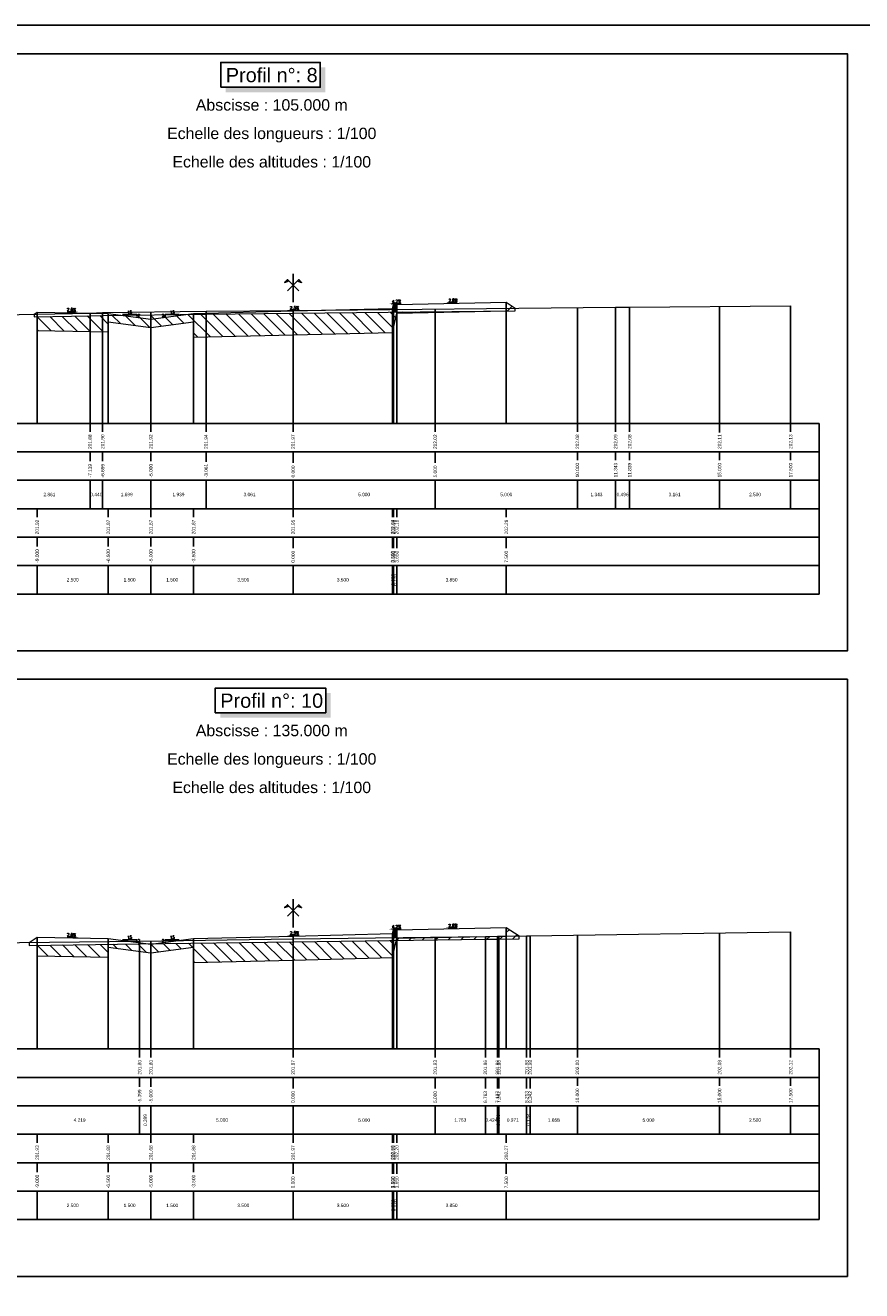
# Model space of a CAD drawing. Extents: x 1616800 to 1632437, y 2248456 to 2251974.
# Tile 360 of 399: x 1621890 to 1622185, y 2250229 to 2250674. Entities that reach past the tile are written whole.
import ezdxf
from ezdxf.enums import TextEntityAlignment as Align

# ---------------------------------------------------------------- set-up
doc = ezdxf.new("R2010")
doc.units = 0
doc.header["$LTSCALE"] = 2
doc.header["$PDMODE"] = 3
doc.header["$PDSIZE"] = 0.2
doc.layers.get('0').update_dxf_attribs({"linetype": 'CONTINUOUS'})
doc.layers.get('Defpoints').update_dxf_attribs({"linetype": 'CONTINUOUS'})
for name, color, linetype in [('X-PAP-PL_PT_1_Basse', 7, 'CONTINUOUS'), ('X-PAP-PL_PT_1_Bordure_T2', 7, 'CONTINUOUS'), ('X-PAP-PL_PT_1_Construction', 7, 'CONTINUOUS'), ('X-PAP-PL_PT_1_CotationsPentes', 7, 'CONTINUOUS'), ('X-PAP-PL_PT_1_FF', 7, 'CONTINUOUS'), ('X-PAP-PL_PT_1_Hachures', 7, 'CONTINUOUS'), ('X-PAP-PL_PT_1_MiseEnPage', 7, 'CONTINUOUS'), ('X-PAP-PL_PT_1_Ombrage', 7, 'CONTINUOUS'), ('X-PAP-PL_PT_1_PR', 7, 'CONTINUOUS'), ('X-PAP-PL_PT_1_Rappel', 7, 'CONTINUOUS'), ('X-PAP-PL_PT_1_Talus', 7, 'CONTINUOUS'), ('X-PAP-PL_PT_1_Textes', 7, 'CONTINUOUS'), ('X-PAP-PL_PT_1_TN', 7, 'CONTINUOUS'), ('X-PAP-PL_PT_1_TN décapé', 7, 'CONTINUOUS')]:
    doc.layers.add(name, color=color, linetype=linetype)
doc.styles.add('ARIAL-GRAS', font='arial.ttf')
doc.styles.add('COVA_COTATION', font='txt.shx')
doc.dimstyles.new('COVA_FLECHE0', dxfattribs={"dimtxt": 1, "dimasz": 1, "dimexe": 1, "dimexo": 0.625, "dimgap": 0.3, "dimtad": 1, "dimdec": 3, "dimzin": 0, "dimdsep": 46, "dimtxsty": 'COVA_COTATION', "dimblk2": 'NONE', "dimsah": 1, "dimcen": 0.09, "dimse1": 1, "dimse2": 1, "dimclrd": 7, "dimclrt": 7, "dimadec": 0, "dimazin": 0, "dimtfac": 1, "dimtdec": 4, "dimtofl": 0, "dimtmove": 2, "dimatfit": 3, "dimfxl": 1, "dimtolj": 1, "dimtzin": 0, "dimarcsym": 0})

# ---------------------------------------------------------------- blocks, each defined once
blk = doc.blocks.new('CovPrTrAxe')
blk.add_line((0, 0), (0, 1))
for points in [[(0.2, 0.4), (-0.2, 0.8), (-0.3, 0.7), (-0.15, 0.75)], [(-0.2, 0.4), (0.2, 0.8), (0.3, 0.7), (0.15, 0.75)]]:
    blk.add_lwpolyline(points)
blk = doc.blocks.new('*D394')
at = {"layer": 'Defpoints', "color": 0, "transparency": 16777216}
for p in [(1621905.01, 2250573.03), (1621905.02, 2250573.33), (1621909.04, 2250572.95)]:
    blk.add_point(p, dxfattribs=at)
at = {"layer": 'X-PAP-PL_PT_1_CotationsPentes', "color": 7, "lineweight": -2, "transparency": 16777216}
blk.add_line((1621908.05, 2250573.27), (1621905.02, 2250573.33), dxfattribs=at)
at = {"layer": 'X-PAP-PL_PT_1_CotationsPentes', "color": 7, "transparency": 16777216}
blk.add_solid([(1621908.05, 2250573.44), (1621908.05, 2250573.11), (1621909.05, 2250573.25)], dxfattribs=at)
at = {"layer": 'X-PAP-PL_PT_1_CotationsPentes', "color": 7, "transparency": 16777216, "insert": (1621906.55, 2250574.1), "char_height": 1, "attachment_point": 5, "rotation": 358.8542, "style": 'COVA_COTATION'}
blk.add_mtext('\\A1;2.0%', dxfattribs=at)
blk = doc.blocks.new('_None')
blk = doc.blocks.new('*D395')
at = {"layer": 'Defpoints', "color": 0, "transparency": 16777216}
for p in [(1621982.43, 2250573.57), (1621986.62, 2250573.97), (1621986.63, 2250573.67)]:
    blk.add_point(p, dxfattribs=at)
at = {"layer": 'X-PAP-PL_PT_1_CotationsPentes', "color": 7, "lineweight": -2, "transparency": 16777216}
blk.add_line((1621983.42, 2250573.89), (1621986.62, 2250573.97), dxfattribs=at)
at = {"layer": 'X-PAP-PL_PT_1_CotationsPentes', "color": 7, "transparency": 16777216}
blk.add_solid([(1621983.42, 2250574.06), (1621983.43, 2250573.72), (1621982.42, 2250573.87)], dxfattribs=at)
at = {"layer": 'X-PAP-PL_PT_1_CotationsPentes', "color": 7, "transparency": 16777216, "insert": (1621985, 2250574.73), "char_height": 1, "attachment_point": 5, "rotation": 1.4321, "style": 'COVA_COTATION'}
blk.add_mtext('\\A1;2.5%', dxfattribs=at)
blk = doc.blocks.new('*D396')
at = {"layer": 'Defpoints', "color": 0, "transparency": 16777216}
for p in [(1622018.33, 2250575.78), (1622022.51, 2250576.26), (1622022.53, 2250575.96)]:
    blk.add_point(p, dxfattribs=at)
at = {"layer": 'X-PAP-PL_PT_1_CotationsPentes', "color": 7, "lineweight": -2, "transparency": 16777216}
blk.add_line((1622019.32, 2250576.12), (1622022.51, 2250576.26), dxfattribs=at)
at = {"layer": 'X-PAP-PL_PT_1_CotationsPentes', "color": 7, "transparency": 16777216}
blk.add_solid([(1622019.31, 2250576.29), (1622019.32, 2250575.96), (1622018.32, 2250576.08)], dxfattribs=at)
at = {"layer": 'X-PAP-PL_PT_1_CotationsPentes', "color": 7, "transparency": 16777216, "insert": (1622020.88, 2250576.99), "char_height": 1, "attachment_point": 5, "rotation": 2.3859, "style": 'COVA_COTATION'}
blk.add_mtext('\\A1;4.2%', dxfattribs=at)
blk = doc.blocks.new('*D397')
at = {"layer": 'Defpoints', "color": 0, "transparency": 16777216}
for p in [(1622038.26, 2250576.24), (1622042.29, 2250576.62), (1622042.29, 2250576.32)]:
    blk.add_point(p, dxfattribs=at)
at = {"layer": 'X-PAP-PL_PT_1_CotationsPentes', "color": 7, "lineweight": -2, "transparency": 16777216}
blk.add_line((1622039.26, 2250576.56), (1622042.29, 2250576.62), dxfattribs=at)
at = {"layer": 'X-PAP-PL_PT_1_CotationsPentes', "color": 7, "transparency": 16777216}
blk.add_solid([(1622039.25, 2250576.72), (1622039.26, 2250576.39), (1622038.26, 2250576.54)], dxfattribs=at)
at = {"layer": 'X-PAP-PL_PT_1_CotationsPentes', "color": 7, "transparency": 16777216, "insert": (1622040.76, 2250577.39), "char_height": 1, "attachment_point": 5, "rotation": 1.1458, "style": 'COVA_COTATION'}
blk.add_mtext('\\A1;2.0%', dxfattribs=at)
blk = doc.blocks.new('*D402')
at = {"layer": 'Defpoints', "color": 0, "transparency": 16777216}
for p in [(1621905.01, 2250353.17), (1621905.02, 2250353.47), (1621909.04, 2250353.09)]:
    blk.add_point(p, dxfattribs=at)
at = {"layer": 'X-PAP-PL_PT_1_CotationsPentes', "color": 7, "lineweight": -2, "transparency": 16777216}
blk.add_line((1621908.05, 2250353.41), (1621905.02, 2250353.47), dxfattribs=at)
at = {"layer": 'X-PAP-PL_PT_1_CotationsPentes', "color": 7, "transparency": 16777216}
blk.add_solid([(1621908.05, 2250353.58), (1621908.05, 2250353.24), (1621909.05, 2250353.39)], dxfattribs=at)
at = {"layer": 'X-PAP-PL_PT_1_CotationsPentes', "color": 7, "transparency": 16777216, "insert": (1621906.55, 2250354.24), "char_height": 1, "attachment_point": 5, "rotation": 358.8542, "style": 'COVA_COTATION'}
blk.add_mtext('\\A1;2.0%', dxfattribs=at)
blk = doc.blocks.new('*D403')
at = {"layer": 'Defpoints', "color": 0, "transparency": 16777216}
for p in [(1621982.43, 2250353.7), (1621986.62, 2250354.11), (1621986.63, 2250353.81)]:
    blk.add_point(p, dxfattribs=at)
at = {"layer": 'X-PAP-PL_PT_1_CotationsPentes', "color": 7, "lineweight": -2, "transparency": 16777216}
blk.add_line((1621983.42, 2250354.03), (1621986.62, 2250354.11), dxfattribs=at)
at = {"layer": 'X-PAP-PL_PT_1_CotationsPentes', "color": 7, "transparency": 16777216}
blk.add_solid([(1621983.42, 2250354.19), (1621983.43, 2250353.86), (1621982.42, 2250354)], dxfattribs=at)
at = {"layer": 'X-PAP-PL_PT_1_CotationsPentes', "color": 7, "transparency": 16777216, "insert": (1621985, 2250354.87), "char_height": 1, "attachment_point": 5, "rotation": 1.4321, "style": 'COVA_COTATION'}
blk.add_mtext('\\A1;2.5%', dxfattribs=at)
blk = doc.blocks.new('*D404')
at = {"layer": 'Defpoints', "color": 0, "transparency": 16777216}
for p in [(1622022.51, 2250356.39), (1622018.33, 2250355.92), (1622022.53, 2250356.09)]:
    blk.add_point(p, dxfattribs=at)
at = {"layer": 'X-PAP-PL_PT_1_CotationsPentes', "color": 7, "lineweight": -2, "transparency": 16777216}
blk.add_line((1622019.32, 2250356.26), (1622022.51, 2250356.39), dxfattribs=at)
at = {"layer": 'X-PAP-PL_PT_1_CotationsPentes', "color": 7, "transparency": 16777216}
blk.add_solid([(1622019.31, 2250356.42), (1622019.32, 2250356.09), (1622018.32, 2250356.22)], dxfattribs=at)
at = {"layer": 'X-PAP-PL_PT_1_CotationsPentes', "color": 7, "transparency": 16777216, "insert": (1622020.88, 2250357.12), "char_height": 1, "attachment_point": 5, "rotation": 2.3859, "style": 'COVA_COTATION'}
blk.add_mtext('\\A1;4.2%', dxfattribs=at)
blk = doc.blocks.new('*D405')
at = {"layer": 'Defpoints', "color": 0, "transparency": 16777216}
for p in [(1622038.26, 2250356.37), (1622042.29, 2250356.75), (1622042.29, 2250356.45)]:
    blk.add_point(p, dxfattribs=at)
at = {"layer": 'X-PAP-PL_PT_1_CotationsPentes', "color": 7, "lineweight": -2, "transparency": 16777216}
blk.add_line((1622039.26, 2250356.69), (1622042.29, 2250356.75), dxfattribs=at)
at = {"layer": 'X-PAP-PL_PT_1_CotationsPentes', "color": 7, "transparency": 16777216}
blk.add_solid([(1622039.25, 2250356.86), (1622039.26, 2250356.53), (1622038.26, 2250356.67)], dxfattribs=at)
at = {"layer": 'X-PAP-PL_PT_1_CotationsPentes', "color": 7, "transparency": 16777216, "insert": (1622040.76, 2250357.52), "char_height": 1, "attachment_point": 5, "rotation": 1.1458, "style": 'COVA_COTATION'}
blk.add_mtext('\\A1;2.0%', dxfattribs=at)

msp = doc.modelspace()

# ---------------------------------------------------------------- hatches: boundary and pattern name
at = {"layer": 'X-PAP-PL_PT_1_Hachures'}
h = msp.add_hatch(dxfattribs=at)
h.set_pattern_fill('_U', scale=0.2, angle=45.000009, style=0, pattern_type=0)
h.set_pattern_definition([(45.00001, (1621674.528, 2250664.0711), (-0.14142138, 0.14142133), [])])
h.paths.add_polyline_path([(1622019.828, 2250575.8429), (1622019.528, 2250574.4929), (1622019.528, 2250573.3929), (1622021.028, 2250573.3929), (1622021.028, 2250575.8929)])
h = msp.add_hatch(dxfattribs=at)
h.set_pattern_fill('ANSI31', color=1, style=0)
h.set_pattern_definition([(45, (1622050.717, 2250573.4867), (-2.2451, 2.2451), [])])
h.paths.add_polyline_path([(1622050.7171, 2250573.4867), (1622062.6094, 2250573.6086), (1622062.6094, 2250574.6086), (1622059.528, 2250576.6629), (1622059.528, 2250573.6629)])
h = msp.add_hatch(dxfattribs=at)
h.set_pattern_fill('ANSI31', color=1, style=0)
h.set_pattern_definition([(45, (1621893.433, 2250572.513), (-2.245, 2.245), [])])
h.paths.add_polyline_path([(1621893.4329, 2250572.5129), (1621893.4329, 2250571.5129), (1621894.528, 2250571.534), (1621894.528, 2250573.2429)])
h = msp.add_hatch(dxfattribs=at)
h.set_pattern_fill('ANSI31', color=6, angle=90, style=0)
h.set_pattern_definition([(135, (1621894.528, 2250571.534), (-2.245064, -2.245064), [])])
h.paths.add_polyline_path([(1621894.528, 2250571.534), (1621913.1407, 2250571.8928), (1621917.537, 2250572.0264), (1621953.922, 2250572.4941), (1621984.528, 2250572.8079), (1622050.7171, 2250573.4867), (1622021.028, 2250572.8929), (1622019.528, 2250566.0929), (1621984.528, 2250565.2179), (1621949.528, 2250564.3429), (1621949.528, 2250569.7429), (1621934.528, 2250567.7429), (1621919.528, 2250569.7429), (1621919.528, 2250566.2429), (1621894.528, 2250566.7429)])
h = msp.add_hatch(dxfattribs=at)
h.set_pattern_fill('ANSI31', color=1, style=0)
h.set_pattern_definition([(45, (1622020.853, 2250352.2355), (-2.24506, 2.24506), [])])
h.paths.add_polyline_path([(1622020.853, 2250352.2355), (1622052.1557, 2250352.6504), (1622056.3969, 2250352.7057), (1622056.9521, 2250352.6962), (1622064.0143, 2250352.8081), (1622064.0143, 2250353.8081), (1622059.528, 2250356.799), (1622059.528, 2250353.799), (1622021.028, 2250353.029)])
h = msp.add_hatch(dxfattribs=at)
h.set_pattern_fill('ANSI31', color=1, style=0)
h.set_pattern_definition([(45, (1621891.7356, 2250351.5174), (-2.245, 2.245), [])])
h.paths.add_polyline_path([(1621891.7356, 2250351.5174), (1621891.7356, 2250350.5174), (1621894.528, 2250350.5549), (1621894.528, 2250353.379)])
h = msp.add_hatch(dxfattribs=at)
h.set_pattern_fill('ANSI31', color=6, angle=90, style=0)
h.set_pattern_definition([(135, (1621894.528, 2250350.555), (-2.245064, -2.245064), [])])
h.paths.add_polyline_path([(1621894.528, 2250350.5549), (1621930.5402, 2250351.0384), (1621984.528, 2250351.754), (1622020.853, 2250352.2355), (1622019.528, 2250346.229), (1621984.528, 2250345.354), (1621949.528, 2250344.479), (1621949.528, 2250349.879), (1621934.528, 2250347.879), (1621919.528, 2250349.879), (1621919.528, 2250346.379), (1621894.528, 2250346.879)])
h = msp.add_hatch(dxfattribs=at)
h.set_pattern_fill('_U', scale=0.2, angle=45.000009, style=0, pattern_type=0)
h.set_pattern_definition([(45.00001, (1621674.528, 2250444.0711), (-0.14142138, 0.14142133), [])])
h.paths.add_polyline_path([(1622019.828, 2250355.979), (1622019.528, 2250354.629), (1622019.528, 2250353.529), (1622021.028, 2250353.529), (1622021.028, 2250356.029)])

# ---------------------------------------------------------------- linework, layer by layer
at = {"layer": 'X-PAP-PL_PT_1_Basse', "color": 7, "linetype": 'Continuous', "lineweight": 0, "flags": 128}
for points in [[(1621893.4329, 2250572.5129), (1621894.528, 2250573.2429), (1621894.528, 2250566.7429), (1621919.528, 2250566.2429), (1621919.528, 2250569.7429), (1621934.528, 2250567.7429), (1621949.528, 2250569.7429), (1621949.528, 2250564.3429), (1621984.528, 2250565.2179), (1622019.528, 2250566.0929), (1622021.028, 2250572.8929), (1622059.528, 2250573.6629), (1622059.528, 2250576.6629), (1622062.6094, 2250574.6086)], [(1621891.7356, 2250351.5174), (1621894.528, 2250353.379), (1621894.528, 2250346.879), (1621919.528, 2250346.379), (1621919.528, 2250349.879), (1621934.528, 2250347.879), (1621949.528, 2250349.879), (1621949.528, 2250344.479), (1621984.528, 2250345.354), (1622019.528, 2250346.229), (1622021.028, 2250353.029), (1622059.528, 2250353.799), (1622059.528, 2250356.799), (1622064.0143, 2250353.8081)]]:
    msp.add_lwpolyline(points, dxfattribs=at)
at = {"layer": 'X-PAP-PL_PT_1_Bordure_T2', "color": 4, "linetype": 'Continuous', "lineweight": 0, "flags": 128}
for points in [[(1622019.528, 2250574.4929), (1622019.528, 2250573.3929), (1622021.028, 2250573.3929), (1622021.028, 2250575.8929)], [(1622019.528, 2250354.629), (1622019.528, 2250353.529), (1622021.028, 2250353.529), (1622021.028, 2250356.029)]]:
    msp.add_lwpolyline(points, dxfattribs=at)
at = {"layer": 'X-PAP-PL_PT_1_Construction'}
for p, q in [((1621714.528, 2250534.0711), (1622169.528, 2250534.0711)), ((1622169.528, 2250474.0711), (1622169.528, 2250534.0711)), ((1622169.528, 2250524.0711), (1621714.528, 2250524.0711)), ((1622169.528, 2250514.0711), (1621714.528, 2250514.0711)), ((1622169.528, 2250504.0711), (1621714.528, 2250504.0711)), ((1622169.528, 2250494.0711), (1621714.528, 2250494.0711)), ((1622169.528, 2250484.0711), (1621714.528, 2250484.0711)), ((1621714.528, 2250474.0711), (1622169.528, 2250474.0711)), ((1621714.528, 2250314.0711), (1622169.528, 2250314.0711)), ((1622169.528, 2250254.0711), (1622169.528, 2250314.0711)), ((1622169.528, 2250304.0711), (1621714.528, 2250304.0711)), ((1622169.528, 2250294.0711), (1621714.528, 2250294.0711)), ((1622169.528, 2250284.0711), (1621714.528, 2250284.0711)), ((1622169.528, 2250274.0711), (1621714.528, 2250274.0711)), ((1622169.528, 2250264.0711), (1621714.528, 2250264.0711)), ((1621714.528, 2250254.0711), (1622169.528, 2250254.0711))]:
    msp.add_line(p, q, dxfattribs=at)
at = {"layer": 'X-PAP-PL_PT_1_Construction', "color": 95}
for p, q in [((1621913.1407, 2250531.1248), (1621913.1407, 2250534.0711)), ((1621917.537, 2250531.1183), (1621917.537, 2250534.0711)), ((1621934.528, 2250531.1101), (1621934.528, 2250534.0711)), ((1621953.922, 2250531.1175), (1621953.922, 2250534.0711)), ((1621984.528, 2250531.1224), (1621984.528, 2250534.0711)), ((1622034.528, 2250531.1101), (1622034.528, 2250534.0711)), ((1622084.528, 2250531.1248), (1622084.528, 2250534.0711)), ((1622097.9542, 2250531.1248), (1622097.9542, 2250534.0711)), ((1622102.9135, 2250531.1248), (1622102.9135, 2250534.0711)), ((1622134.528, 2250530.8907), (1622134.528, 2250534.0711)), ((1622159.528, 2250531.1224), (1622159.528, 2250534.0711)), ((1621913.1407, 2250520.7508), (1621913.1407, 2250524.0711)), ((1621917.537, 2250520.7508), (1621917.537, 2250524.0711)), ((1621934.528, 2250520.7442), (1621934.528, 2250524.0711)), ((1621953.922, 2250520.5167), (1621953.922, 2250524.0711)), ((1621984.528, 2250520.186), (1621984.528, 2250524.0711)), ((1622034.528, 2250520.186), (1622034.528, 2250524.0711)), ((1622084.528, 2250521.1183), (1622084.528, 2250524.0711)), ((1622097.9542, 2250521.1224), (1622097.9542, 2250524.0711)), ((1622102.9135, 2250521.1248), (1622102.9135, 2250524.0711)), ((1622134.528, 2250521.1183), (1622134.528, 2250524.0711)), ((1622159.528, 2250521.1183), (1622159.528, 2250524.0711)), ((1621913.1407, 2250504.0711), (1621913.1407, 2250514.0711)), ((1621917.537, 2250504.0711), (1621917.537, 2250514.0711)), ((1621934.528, 2250504.0711), (1621934.528, 2250514.0711)), ((1621953.922, 2250504.0711), (1621953.922, 2250514.0711)), ((1621984.528, 2250504.0711), (1621984.528, 2250514.0711)), ((1622034.528, 2250504.0711), (1622034.528, 2250514.0711)), ((1622084.528, 2250504.0711), (1622084.528, 2250514.0711)), ((1622097.9542, 2250504.0711), (1622097.9542, 2250514.0711)), ((1622102.9135, 2250504.0711), (1622102.9135, 2250514.0711)), ((1622134.528, 2250504.0711), (1622134.528, 2250514.0711)), ((1622159.528, 2250504.0711), (1622159.528, 2250514.0711)), ((1621930.5402, 2250311.1183), (1621930.5402, 2250314.0711)), ((1621934.528, 2250311.1183), (1621934.528, 2250314.0711)), ((1621984.528, 2250311.1224), (1621984.528, 2250314.0711)), ((1622034.528, 2250311.1224), (1622034.528, 2250314.0711)), ((1622052.1557, 2250311.1216), (1622052.1557, 2250314.0711)), ((1622056.3969, 2250311.1216), (1622056.3969, 2250314.0711)), ((1622056.9521, 2250311.1216), (1622056.9521, 2250314.0711)), ((1622066.6615, 2250311.1248), (1622066.6615, 2250314.0711)), ((1622067.9454, 2250311.1248), (1622067.9454, 2250314.0711)), ((1622084.528, 2250311.1183), (1622084.528, 2250314.0711)), ((1622134.528, 2250311.1248), (1622134.528, 2250314.0711)), ((1622159.528, 2250311.1101), (1622159.528, 2250314.0711)), ((1621930.5402, 2250300.7508), (1621930.5402, 2250304.0711)), ((1621934.528, 2250300.7442), (1621934.528, 2250304.0711)), ((1621984.528, 2250300.186), (1621984.528, 2250304.0711)), ((1622034.528, 2250300.186), (1622034.528, 2250304.0711)), ((1622052.1557, 2250300.1901), (1622052.1557, 2250304.0711)), ((1622056.3969, 2250300.1901), (1622056.3969, 2250304.0711)), ((1622056.9521, 2250300.1778), (1622056.9521, 2250304.0711)), ((1622066.6615, 2250300.1901), (1622066.6615, 2250304.0711)), ((1622067.9454, 2250300.1778), (1622067.9454, 2250304.0711)), ((1622084.528, 2250301.1183), (1622084.528, 2250304.0711)), ((1622134.528, 2250301.1183), (1622134.528, 2250304.0711)), ((1622159.528, 2250301.1183), (1622159.528, 2250304.0711)), ((1621930.5402, 2250284.0711), (1621930.5402, 2250294.0711)), ((1621934.528, 2250284.0711), (1621934.528, 2250294.0711)), ((1621984.528, 2250284.0711), (1621984.528, 2250294.0711)), ((1622034.528, 2250284.0711), (1622034.528, 2250294.0711)), ((1622052.1557, 2250284.0711), (1622052.1557, 2250294.0711)), ((1622056.3969, 2250284.0711), (1622056.3969, 2250294.0711)), ((1622056.9521, 2250284.0711), (1622056.9521, 2250294.0711)), ((1622066.6615, 2250284.0711), (1622066.6615, 2250294.0711)), ((1622067.9454, 2250284.0711), (1622067.9454, 2250294.0711)), ((1622084.528, 2250284.0711), (1622084.528, 2250294.0711)), ((1622134.528, 2250284.0711), (1622134.528, 2250294.0711)), ((1622159.528, 2250284.0711), (1622159.528, 2250294.0711))]:
    msp.add_line(p, q, dxfattribs=at)
at = {"layer": 'X-PAP-PL_PT_1_Construction', "color": 1}
for p, q in [((1621894.528, 2250501.1101), (1621894.528, 2250504.0711)), ((1621919.528, 2250501.1224), (1621919.528, 2250504.0711)), ((1621934.528, 2250501.1224), (1621934.528, 2250504.0711)), ((1621949.528, 2250501.1224), (1621949.528, 2250504.0711)), ((1621984.528, 2250501.1314), (1621984.528, 2250504.0711)), ((1622019.528, 2250501.1175), (1622019.528, 2250504.0711)), ((1622019.828, 2250501.1248), (1622019.828, 2250504.0711)), ((1622021.028, 2250501.1248), (1622021.028, 2250504.0711)), ((1622059.528, 2250501.1216), (1622059.528, 2250504.0711)), ((1621894.528, 2250490.7442), (1621894.528, 2250494.0711)), ((1621919.528, 2250490.7442), (1621919.528, 2250494.0711)), ((1621934.528, 2250490.7442), (1621934.528, 2250494.0711)), ((1621949.528, 2250490.7442), (1621949.528, 2250494.0711)), ((1621984.528, 2250490.186), (1621984.528, 2250494.0711)), ((1622019.528, 2250490.186), (1622019.528, 2250494.0711)), ((1622019.828, 2250490.186), (1622019.828, 2250494.0711)), ((1622021.028, 2250490.186), (1622021.028, 2250494.0711)), ((1622059.528, 2250490.186), (1622059.528, 2250494.0711)), ((1621894.528, 2250474.0711), (1621894.528, 2250484.0711)), ((1621919.528, 2250474.0711), (1621919.528, 2250484.0711)), ((1621934.528, 2250474.0711), (1621934.528, 2250484.0711)), ((1621949.528, 2250474.0711), (1621949.528, 2250484.0711)), ((1621984.528, 2250474.0711), (1621984.528, 2250484.0711)), ((1622019.528, 2250474.0711), (1622019.528, 2250484.0711)), ((1622019.828, 2250474.0711), (1622019.828, 2250484.0711)), ((1622021.028, 2250474.0711), (1622021.028, 2250484.0711)), ((1622059.528, 2250474.0711), (1622059.528, 2250484.0711)), ((1621894.528, 2250281.1224), (1621894.528, 2250284.0711)), ((1621919.528, 2250281.1248), (1621919.528, 2250284.0711)), ((1621934.528, 2250281.1248), (1621934.528, 2250284.0711)), ((1621949.528, 2250281.1248), (1621949.528, 2250284.0711)), ((1621984.528, 2250281.1224), (1621984.528, 2250284.0711)), ((1622019.528, 2250281.1216), (1622019.528, 2250284.0711)), ((1622019.828, 2250281.1248), (1622019.828, 2250284.0711)), ((1622021.028, 2250281.1183), (1622021.028, 2250284.0711)), ((1622059.528, 2250281.1224), (1622059.528, 2250284.0711)), ((1621894.528, 2250270.7442), (1621894.528, 2250274.0711)), ((1621919.528, 2250270.7442), (1621919.528, 2250274.0711)), ((1621934.528, 2250270.7442), (1621934.528, 2250274.0711)), ((1621949.528, 2250270.7442), (1621949.528, 2250274.0711)), ((1621984.528, 2250270.186), (1621984.528, 2250274.0711)), ((1622019.528, 2250270.186), (1622019.528, 2250274.0711)), ((1622019.828, 2250270.186), (1622019.828, 2250274.0711)), ((1622021.028, 2250270.186), (1622021.028, 2250274.0711)), ((1622059.528, 2250270.186), (1622059.528, 2250274.0711)), ((1621894.528, 2250254.0711), (1621894.528, 2250264.0711)), ((1621919.528, 2250254.0711), (1621919.528, 2250264.0711)), ((1621934.528, 2250254.0711), (1621934.528, 2250264.0711)), ((1621949.528, 2250254.0711), (1621949.528, 2250264.0711)), ((1621984.528, 2250254.0711), (1621984.528, 2250264.0711)), ((1622019.528, 2250254.0711), (1622019.528, 2250264.0711)), ((1622019.828, 2250254.0711), (1622019.828, 2250264.0711)), ((1622021.028, 2250254.0711), (1622021.028, 2250264.0711)), ((1622059.528, 2250254.0711), (1622059.528, 2250264.0711))]:
    msp.add_line(p, q, dxfattribs=at)
at = {"layer": 'X-PAP-PL_PT_1_Construction', "flags": 128}
for points in [[(1621674.528, 2250664.0711), (1622179.528, 2250664.0711), (1622179.528, 2250454.0711), (1621674.528, 2250454.0711)], [(1621674.528, 2250444.0711), (1622179.528, 2250444.0711), (1622179.528, 2250234.0711), (1621674.528, 2250234.0711)]]:
    msp.add_lwpolyline(points, close=True, dxfattribs=at)
at = {"layer": 'X-PAP-PL_PT_1_CotationsPentes', "color": 7}
for p, q in [((1621929.528, 2250572.3789), (1621924.528, 2250572.3789)), ((1621929.528, 2250571.7122), (1621929.528, 2250572.3789)), ((1621944.528, 2250572.3789), (1621939.528, 2250572.3789)), ((1621939.528, 2250572.3789), (1621939.528, 2250571.7122)), ((1621929.528, 2250352.515), (1621924.528, 2250352.515)), ((1621929.528, 2250351.8483), (1621929.528, 2250352.515)), ((1621944.528, 2250352.515), (1621939.528, 2250352.515)), ((1621939.528, 2250352.515), (1621939.528, 2250351.8483))]:
    msp.add_line(p, q, dxfattribs=at)
at = {"layer": 'X-PAP-PL_PT_1_FF', "color": 7, "linetype": 'Continuous', "lineweight": 0, "flags": 128}
for points in [[(1621894.528, 2250573.2429), (1621894.528, 2250566.7429), (1621919.528, 2250566.2429), (1621919.528, 2250569.7429), (1621934.528, 2250567.7429), (1621949.528, 2250569.7429), (1621949.528, 2250564.3429), (1621984.528, 2250565.2179), (1622019.528, 2250566.0929), (1622021.028, 2250572.8929), (1622059.528, 2250573.6629), (1622059.528, 2250576.6629)], [(1621894.528, 2250353.379), (1621894.528, 2250346.879), (1621919.528, 2250346.379), (1621919.528, 2250349.879), (1621934.528, 2250347.879), (1621949.528, 2250349.879), (1621949.528, 2250344.479), (1621984.528, 2250345.354), (1622019.528, 2250346.229), (1622021.028, 2250353.029), (1622059.528, 2250353.799), (1622059.528, 2250356.799)]]:
    msp.add_lwpolyline(points, dxfattribs=at)
at = {"layer": 'X-PAP-PL_PT_1_MiseEnPage', "flags": 128}
msp.add_lwpolyline([(1621664.528, 2250674.0711), (1622852.528, 2250674.0711), (1622852.528, 2249834.0711), (1621664.528, 2249834.0711)], close=True, dxfattribs=at)
at = {"layer": 'X-PAP-PL_PT_1_Ombrage', "flags": 128}
for points in [[(1621959.1108, 2250652.3033), (1621994.0993, 2250652.3033), (1621994.0993, 2250661.0094), (1621959.1108, 2250661.0094), (1621959.1108, 2250652.3033)], [(1621957.1685, 2250432.3033), (1621996.0144, 2250432.3033), (1621996.0144, 2250441.0094), (1621957.1685, 2250441.0094), (1621957.1685, 2250432.3033)]]:
    msp.add_lwpolyline(points, dxfattribs=at)
at = {"layer": 'X-PAP-PL_PT_1_Ombrage', "color": 7}
for points in [[(1621994.0993, 2250652.3033), (1621994.0993, 2250659.2416), (1621995.8671, 2250650.5356), (1621995.8671, 2250659.2416)], [(1621960.8786, 2250652.3033), (1621994.0993, 2250652.3033), (1621960.8786, 2250650.5356), (1621995.8671, 2250650.5356)], [(1621996.0144, 2250432.3033), (1621996.0144, 2250439.2416), (1621997.7821, 2250430.5356), (1621997.7821, 2250439.2416)], [(1621958.9362, 2250432.3033), (1621996.0144, 2250432.3033), (1621958.9362, 2250430.5356), (1621997.7821, 2250430.5356)]]:
    msp.add_solid(points, dxfattribs=at)
at = {"layer": 'X-PAP-PL_PT_1_PR', "color": 7, "linetype": 'Continuous', "lineweight": 0, "flags": 128}
for points in [[(1621894.528, 2250573.2429), (1621919.528, 2250572.7429), (1621934.528, 2250570.7429), (1621949.528, 2250572.7429), (1621984.528, 2250573.6179), (1622019.528, 2250574.4929), (1622019.828, 2250575.8429), (1622021.028, 2250575.8929), (1622059.528, 2250576.6629)], [(1621894.528, 2250353.379), (1621919.528, 2250352.879), (1621934.528, 2250350.879), (1621949.528, 2250352.879), (1621984.528, 2250353.754), (1622019.528, 2250354.629), (1622019.828, 2250355.979), (1622021.028, 2250356.029), (1622059.528, 2250356.799)]]:
    msp.add_lwpolyline(points, dxfattribs=at)
at = {"layer": 'X-PAP-PL_PT_1_Rappel', "color": 1, "linetype": 'Continuous'}
for p, q in [((1622019.528, 2250534.0711), (1622019.528, 2250574.4929)), ((1622019.828, 2250534.0711), (1622019.828, 2250575.8429)), ((1622021.028, 2250534.0711), (1622021.028, 2250575.8929)), ((1622059.528, 2250534.0711), (1622059.528, 2250576.6629)), ((1621894.528, 2250534.0711), (1621894.528, 2250573.2429)), ((1621919.528, 2250534.0711), (1621919.528, 2250572.7429)), ((1621934.528, 2250534.0711), (1621934.528, 2250570.7429)), ((1621949.528, 2250534.0711), (1621949.528, 2250572.7429)), ((1621984.528, 2250534.0711), (1621984.528, 2250573.6179)), ((1622059.528, 2250314.0711), (1622059.528, 2250356.799)), ((1621894.528, 2250314.0711), (1621894.528, 2250353.379)), ((1621919.528, 2250314.0711), (1621919.528, 2250352.879)), ((1621949.528, 2250314.0711), (1621949.528, 2250352.879)), ((1621984.528, 2250314.0711), (1621984.528, 2250353.754)), ((1622019.528, 2250314.0711), (1622019.528, 2250354.629)), ((1622019.828, 2250314.0711), (1622019.828, 2250355.979)), ((1622021.028, 2250314.0711), (1622021.028, 2250356.029)), ((1621934.528, 2250314.0711), (1621934.528, 2250350.879))]:
    msp.add_line(p, q, dxfattribs=at)
at = {"layer": 'X-PAP-PL_PT_1_Rappel', "color": 95, "linetype": 'Continuous'}
for p, q in [((1622034.528, 2250534.0711), (1622034.528, 2250574.3207)), ((1622084.528, 2250534.0711), (1622084.528, 2250574.8334)), ((1622097.9542, 2250534.0711), (1622097.9542, 2250574.9711)), ((1622102.9135, 2250534.0711), (1622102.9135, 2250574.9001)), ((1622134.528, 2250534.0711), (1622134.528, 2250575.1906)), ((1622159.528, 2250534.0711), (1622159.528, 2250575.4203)), ((1621913.1407, 2250534.0711), (1621913.1407, 2250572.8928)), ((1621917.537, 2250534.0711), (1621917.537, 2250573.0264)), ((1621934.528, 2250534.0711), (1621934.528, 2250573.2448)), ((1621953.922, 2250534.0711), (1621953.922, 2250573.4941)), ((1621984.528, 2250534.0711), (1621984.528, 2250573.8079)), ((1621984.528, 2250534.0711), (1621984.528, 2250573.8079)), ((1621930.5402, 2250314.0711), (1621930.5402, 2250352.0384)), ((1621934.528, 2250314.0711), (1621934.528, 2250352.0912)), ((1621984.528, 2250314.0711), (1621984.528, 2250352.754)), ((1621984.528, 2250314.0711), (1621984.528, 2250352.754)), ((1622034.528, 2250314.0711), (1622034.528, 2250353.4168)), ((1622052.1557, 2250314.0711), (1622052.1557, 2250353.6504)), ((1622056.3969, 2250314.0711), (1622056.3969, 2250353.7057)), ((1622056.9521, 2250314.0711), (1622056.9521, 2250353.6962)), ((1622066.6615, 2250314.0711), (1622066.6615, 2250353.8501)), ((1622067.9454, 2250314.0711), (1622067.9454, 2250353.8633)), ((1622084.528, 2250314.0711), (1622084.528, 2250354.1136)), ((1622134.528, 2250314.0711), (1622134.528, 2250354.8683)), ((1622159.528, 2250314.0711), (1622159.528, 2250355.2456))]:
    msp.add_line(p, q, dxfattribs=at)
at = {"layer": 'X-PAP-PL_PT_1_Talus', "color": 7, "linetype": 'Continuous', "lineweight": 0, "flags": 128}
for points in [[(1622059.528, 2250576.6629), (1622062.6094, 2250574.6086)], [(1621893.4329, 2250572.5129), (1621894.528, 2250573.2429)], [(1622059.528, 2250356.799), (1622064.0143, 2250353.8081)], [(1621891.7356, 2250351.5174), (1621894.528, 2250353.379)]]:
    msp.add_lwpolyline(points, dxfattribs=at)
at = {"layer": 'X-PAP-PL_PT_1_TN', "color": 95, "linetype": 'Continuous', "lineweight": 0, "flags": 128}
for points in [[(1621794.528, 2250570.6063), (1621913.1407, 2250572.8928), (1621917.537, 2250573.0264), (1621953.922, 2250573.4941), (1621984.528, 2250573.8079), (1621984.528, 2250573.8079), (1622097.9542, 2250574.9711), (1622102.9135, 2250574.9001), (1622159.528, 2250575.4203)], [(1621794.528, 2250350.2206), (1621878.6847, 2250351.3424), (1621886.9259, 2250351.4449), (1621888.3508, 2250351.472), (1621930.5402, 2250352.0384), (1621984.528, 2250352.754), (1621984.528, 2250352.754), (1622052.1557, 2250353.6504), (1622056.3969, 2250353.7057), (1622056.9521, 2250353.6962), (1622066.6615, 2250353.8501), (1622067.9454, 2250353.8633), (1622159.528, 2250355.2456)]]:
    msp.add_lwpolyline(points, dxfattribs=at)
at = {"layer": 'X-PAP-PL_PT_1_TN décapé', "color": 9, "linetype": 'Continuous', "lineweight": 0, "flags": 128}
for points in [[(1621893.4329, 2250572.5129), (1621893.4329, 2250571.5129), (1621913.1407, 2250571.8928), (1621917.537, 2250572.0264), (1621953.922, 2250572.4941), (1621984.528, 2250572.8079), (1621984.528, 2250572.8079), (1622062.6094, 2250573.6086), (1622062.6094, 2250574.6086)], [(1621891.7356, 2250351.5174), (1621891.7356, 2250350.5174), (1621930.5402, 2250351.0384), (1621984.528, 2250351.754), (1621984.528, 2250351.754), (1622052.1557, 2250352.6504), (1622056.3969, 2250352.7057), (1622056.9521, 2250352.6962), (1622064.0143, 2250352.8081), (1622064.0143, 2250353.8081)]]:
    msp.add_lwpolyline(points, dxfattribs=at)

# ---------------------------------------------------------------- block references
at = {"layer": 'X-PAP-PL_PT_1_Construction', "xscale": 10, "yscale": 10}
for p in [(1621984.528, 2250576.6629), (1621984.528, 2250356.799)]:
    msp.add_blockref('CovPrTrAxe', p, dxfattribs=at)

# ---------------------------------------------------------------- texts
at = {"layer": 'X-PAP-PL_PT_1_CotationsPentes', "color": 7, "style": 'COVA_COTATION'}
for p in [(1621927.028, 2250572.6789), (1621942.028, 2250572.6789), (1621927.028, 2250352.815), (1621942.028, 2250352.815)]:
    msp.add_text('15', height=1, dxfattribs=at).set_placement(p, align=Align.CENTER)
for p in [(1621929.828, 2250572.0456), (1621929.828, 2250352.1817)]:
    msp.add_text('2', height=1, dxfattribs=at).set_placement(p, align=Align.MIDDLE_LEFT)
for p in [(1621939.228, 2250572.0456), (1621939.228, 2250352.1817)]:
    msp.add_text('2', height=1, dxfattribs=at).set_placement(p, align=Align.MIDDLE_RIGHT)
at = {"layer": 'X-PAP-PL_PT_1_Textes', "color": 7, "style": 'ARIAL-GRAS'}
for s, height, p in [('Profil n°: 8', 5, (1621977.028, 2250654.0711)), ('Abscisse : 105.000 m', 4, (1621977.028, 2250644.0711)), ('Echelle des longueurs : 1/100', 4, (1621977.028, 2250634.0711)), ('Echelle des altitudes : 1/100', 4, (1621977.028, 2250624.0711)), ('Profil n°: 10', 5, (1621977.028, 2250434.0711)), ('Abscisse : 135.000 m', 4, (1621977.028, 2250424.0711)), ('Echelle des longueurs : 1/100', 4, (1621977.028, 2250414.0711)), ('Echelle des altitudes : 1/100', 4, (1621977.028, 2250404.0711))]:
    msp.add_text(s, height=height, dxfattribs=at).set_placement(p, align=Align.CENTER)
for s, p in [('201.88', (1621913.1407, 2250525.0711)), ('201.90', (1621917.537, 2250525.0711)), ('201.92', (1621934.528, 2250525.0711)), ('201.94', (1621953.922, 2250525.0711)), ('201.97', (1621984.528, 2250525.0711)), ('202.02', (1622034.528, 2250525.0711)), ('202.08', (1622084.528, 2250525.0711)), ('202.09', (1622097.9542, 2250525.0711)), ('202.08', (1622102.9135, 2250525.0711)), ('202.11', (1622134.528, 2250525.0711)), ('202.13', (1622159.528, 2250525.0711)), ('-7.139', (1621913.1407, 2250515.0711)), ('-6.699', (1621917.537, 2250515.0711)), ('-5.000', (1621934.528, 2250515.0711)), ('-3.061', (1621953.922, 2250515.0711)), ('0.000', (1621984.528, 2250515.0711)), ('5.000', (1622034.528, 2250515.0711)), ('10.000', (1622084.528, 2250515.0711)), ('11.343', (1622097.9542, 2250515.0711)), ('11.839', (1622102.9135, 2250515.0711)), ('15.000', (1622134.528, 2250515.0711)), ('17.500', (1622159.528, 2250515.0711)), ('201.92', (1621894.528, 2250495.0711)), ('201.87', (1621919.528, 2250495.0711)), ('201.67', (1621934.528, 2250495.0711)), ('201.87', (1621949.528, 2250495.0711)), ('201.95', (1621984.528, 2250495.0711)), ('202.04', (1622019.528, 2250495.0711)), ('202.18', (1622019.828, 2250495.0711)), ('202.18', (1622021.028, 2250495.0711)), ('202.26', (1622059.528, 2250495.0711)), ('-9.000', (1621894.528, 2250485.0711)), ('-6.500', (1621919.528, 2250485.0711)), ('-5.000', (1621934.528, 2250485.0711)), ('-3.500', (1621949.528, 2250485.0711)), ('0.000', (1621984.528, 2250485.0711)), ('3.500', (1622019.528, 2250485.0711)), ('3.530', (1622019.828, 2250485.0711)), ('3.650', (1622021.028, 2250485.0711)), ('7.500', (1622059.528, 2250485.0711)), ('201.80', (1621930.5402, 2250305.0711)), ('201.80', (1621934.528, 2250305.0711)), ('201.87', (1621984.528, 2250305.0711)), ('201.93', (1622034.528, 2250305.0711)), ('201.96', (1622052.1557, 2250305.0711)), ('201.96', (1622056.3969, 2250305.0711)), ('201.96', (1622056.9521, 2250305.0711)), ('201.98', (1622066.6615, 2250305.0711)), ('201.98', (1622067.9454, 2250305.0711)), ('202.00', (1622084.528, 2250305.0711)), ('202.08', (1622134.528, 2250305.0711)), ('202.12', (1622159.528, 2250305.0711)), ('-5.399', (1621930.5402, 2250295.0711)), ('-5.000', (1621934.528, 2250295.0711)), ('0.000', (1621984.528, 2250295.0711)), ('5.000', (1622034.528, 2250295.0711)), ('6.763', (1622052.1557, 2250295.0711)), ('7.187', (1622056.3969, 2250295.0711)), ('7.242', (1622056.9521, 2250295.0711)), ('8.213', (1622066.6615, 2250295.0711)), ('8.342', (1622067.9454, 2250295.0711)), ('10.000', (1622084.528, 2250295.0711)), ('15.000', (1622134.528, 2250295.0711)), ('17.500', (1622159.528, 2250295.0711)), ('201.93', (1621894.528, 2250275.0711)), ('201.88', (1621919.528, 2250275.0711)), ('201.68', (1621934.528, 2250275.0711)), ('201.88', (1621949.528, 2250275.0711)), ('201.97', (1621984.528, 2250275.0711)), ('202.06', (1622019.528, 2250275.0711)), ('202.19', (1622019.828, 2250275.0711)), ('202.20', (1622021.028, 2250275.0711)), ('202.27', (1622059.528, 2250275.0711)), ('-9.000', (1621894.528, 2250265.0711)), ('-6.500', (1621919.528, 2250265.0711)), ('-5.000', (1621934.528, 2250265.0711)), ('-3.500', (1621949.528, 2250265.0711)), ('0.000', (1621984.528, 2250265.0711)), ('3.500', (1622019.528, 2250265.0711)), ('3.530', (1622019.828, 2250265.0711)), ('3.650', (1622021.028, 2250265.0711)), ('7.500', (1622059.528, 2250265.0711))]:
    msp.add_text(s, height=1.2, rotation=90, dxfattribs=at).set_placement(p, align=Align.MIDDLE_LEFT)
for s, p in [('2.861', (1621898.8343, 2250509.0711)), ('0.440', (1621915.3389, 2250509.0711)), ('1.699', (1621926.0325, 2250509.0711)), ('1.939', (1621944.225, 2250509.0711)), ('3.061', (1621969.225, 2250509.0711)), ('5.000', (1622009.528, 2250509.0711)), ('5.000', (1622059.528, 2250509.0711)), ('1.343', (1622091.2411, 2250509.0711)), ('0.496', (1622100.4339, 2250509.0711)), ('3.161', (1622118.7207, 2250509.0711)), ('2.500', (1622147.028, 2250509.0711)), ('2.500', (1621907.028, 2250479.0711)), ('1.500', (1621927.028, 2250479.0711)), ('1.500', (1621942.028, 2250479.0711)), ('3.500', (1621967.028, 2250479.0711)), ('3.500', (1622002.028, 2250479.0711)), ('3.850', (1622040.278, 2250479.0711)), ('4.219', (1621909.4455, 2250289.0711)), ('5.000', (1621959.528, 2250289.0711)), ('5.000', (1622009.528, 2250289.0711)), ('1.763', (1622043.3418, 2250289.0711)), ('0.424', (1622054.2763, 2250289.0711)), ('0.971', (1622061.8068, 2250289.0711)), ('1.658', (1622076.2367, 2250289.0711)), ('5.000', (1622109.528, 2250289.0711)), ('2.500', (1622147.028, 2250289.0711)), ('2.500', (1621907.028, 2250259.0711)), ('1.500', (1621927.028, 2250259.0711)), ('1.500', (1621942.028, 2250259.0711)), ('3.500', (1621967.028, 2250259.0711)), ('3.500', (1622002.028, 2250259.0711)), ('3.850', (1622040.278, 2250259.0711))]:
    msp.add_text(s, height=1.2, dxfattribs=at).set_placement(p, align=Align.MIDDLE_CENTER)
for s, p in [('0.030', (1622019.678, 2250479.0711)), ('0.120', (1622020.428, 2250479.0711)), ('0.399', (1621932.5341, 2250289.0711)), ('0.056', (1622056.6745, 2250289.0711)), ('0.128', (1622067.3034, 2250289.0711)), ('0.030', (1622019.678, 2250259.0711)), ('0.120', (1622020.428, 2250259.0711))]:
    msp.add_text(s, height=1.2, rotation=90, dxfattribs=at).set_placement(p, align=Align.MIDDLE_CENTER)

# ---------------------------------------------------------------- dimensions: what is measured, and where the dimension line sits
at = {"layer": 'X-PAP-PL_PT_1_CotationsPentes'}
for p1, p2, distance, text, picture, middle in [((1621909.0443, 2250572.9526), (1621905.0117, 2250573.0332), -0.3, '2.0%', '*D394', (1621906.5501, 2250574.1027)), ((1621982.4286, 2250573.5654), (1621986.6273, 2250573.6704), 0.3, '2.5%', '*D395', (1621985.0003, 2250574.7301)), ((1622018.3298, 2250575.7805), (1622022.5262, 2250575.9553), 0.3, '4.2%', '*D396', (1622020.8818, 2250576.9878)), ((1622038.2617, 2250576.2376), (1622042.2943, 2250576.3182), 0.3, '2.0%', '*D397', (1622040.7559, 2250577.3877)), ((1622018.3298, 2250355.9166), (1622022.5262, 2250356.0914), 0.3, '4.2%', '*D404', (1622020.8818, 2250357.1239)), ((1622038.2617, 2250356.3737), (1622042.2943, 2250356.4543), 0.3, '2.0%', '*D405', (1622040.7559, 2250357.5238)), ((1621909.0443, 2250353.0887), (1621905.0117, 2250353.1693), -0.3, '2.0%', '*D402', (1621906.5501, 2250354.2388)), ((1621982.4286, 2250353.7015), (1621986.6273, 2250353.8065), 0.3, '2.5%', '*D403', (1621985.0003, 2250354.8662))]:
    dim = msp.add_aligned_dim(p1=p1, p2=p2, distance=distance, text=text, dimstyle='COVA_FLECHE0', dxfattribs=at)
    dim.commit()
    dim.dimension.update_dxf_attribs({"geometry": picture, "text_midpoint": middle})

doc.saveas('drawing.dxf')
